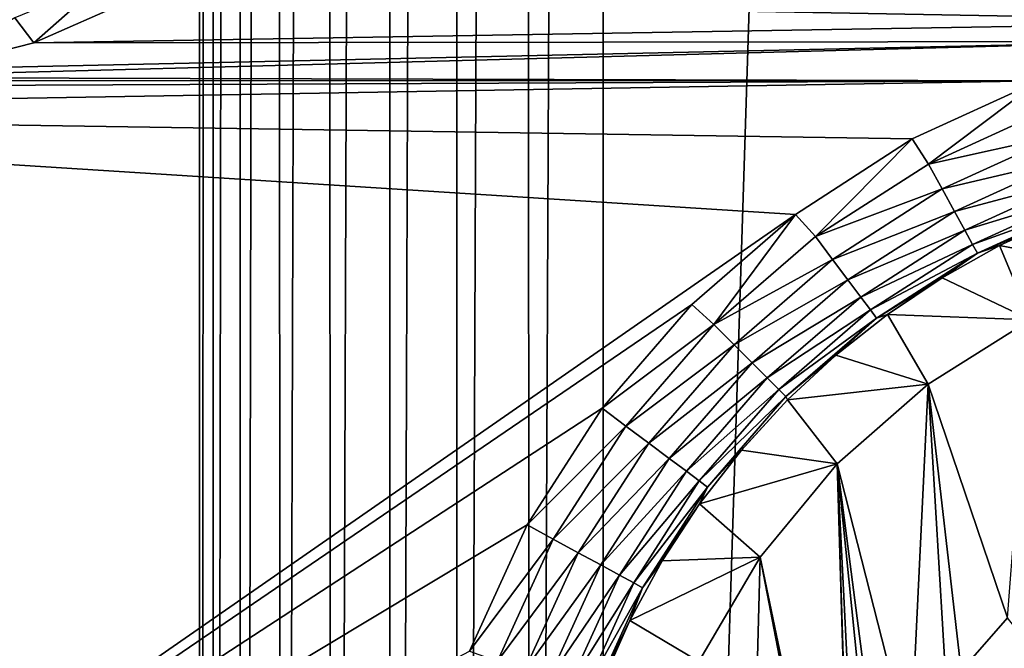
# Model space of a CAD drawing. Header units: metres. Extents: x -206 to 75, y -104 to 104.
# Tile 966 of 1056: x 26.43 to 33.72, y -33.97 to -29.31. Entities that reach past the tile are written whole.
import ezdxf

# ---------------------------------------------------------------- set-up
doc = ezdxf.new("R2010")
doc.units = ezdxf.units.M
doc.layers.add('solid_01_1-CONSUMER_THERM_B_125288', color=7, linetype='CONTINUOUS')

msp = doc.modelspace()

# ---------------------------------------------------------------- linework, layer by layer
at = {"layer": 'solid_01_1-CONSUMER_THERM_B_125288'}
for points in [[(-27.776106, 66.214066), (28.050987, 67.836098), (-27.757145, -66.232315)], [(28.050987, 67.836098), (-27.757065, -66.785934), (-27.757145, -66.232315)], [(28.050987, 67.836098), (27.851068, 67.319839), (-27.757065, -66.785934)], [(27.851068, 67.319839), (27.74942, 66.775635), (-27.757065, -66.785934)], [(27.74942, 66.775635), (-28.058632, -67.846397), (-27.858715, -67.330139)], [(27.74942, 66.775635), (27.749498, 66.222015), (-28.058632, -67.846397)], [(27.74942, 66.775635), (-27.858715, -67.330139), (-27.757065, -66.785934)], [(27.749498, 66.222015), (27.768459, -66.224365), (-28.058632, -67.846397)], [(27.749498, 66.222015), (27.851305, 65.677841), (27.768459, -66.224365)], [(27.851305, 65.677841), (27.87011, -65.680161), (27.768459, -66.224365)], [(27.851305, 65.677841), (28.051369, 65.161636), (27.87011, -65.680161)], [(28.051369, 65.161636), (28.070026, -65.163902), (27.87011, -65.680161)], [(28.051369, 65.161636), (28.34288, 64.690987), (28.070026, -65.163902)], [(28.34288, 64.690987), (28.361403, -64.693169), (28.070026, -65.163902)], [(28.34288, 64.690987), (28.715908, 64.281921), (28.361403, -64.693169)], [(28.715908, 64.281921), (28.734314, -64.283997), (28.361403, -64.693169)], [(28.715908, 64.281921), (29.157747, 63.948364), (28.734314, -64.283997)], [(29.157747, 63.948364), (29.176058, -63.95031), (28.734314, -64.283997)], [(29.157747, 63.948364), (29.653353, 63.701675), (29.176058, -63.95031)], [(29.653353, 63.701675), (29.671591, -63.703476), (29.176058, -63.95031)], [(29.653353, 63.701675), (30.185843, 63.550251), (29.671591, -63.703476)], [(30.185843, 63.550251), (30.204039, -63.551903), (29.671591, -63.703476)], [(30.185843, 63.550251), (30.737085, 63.499252), (30.204039, -63.551903)], [(30.737085, 63.499252), (30.755268, -63.500744), (30.204039, -63.551903)], [(34.737087, 63.499825), (30.755268, -63.500744), (30.737085, 63.499252)], [(34.737087, 63.499825), (34.755268, -63.500172), (30.755268, -63.500744)], [(-37.500069, 41.072453, 108.410858), (37.499931, 41.072487, 108.410858), (-37.500031, -41.072514, 108.410858)], [(37.499931, 41.072487, 108.410858), (37.499969, -41.072479, 108.410858), (-37.500031, -41.072514, 108.410858)], [(-42.500034, -37.500031, 108.5), (42.499931, 37.500008, 108.5), (-42.500069, 37.499969, 108.5)], [(-42.500034, -37.500031, 108.5), (42.499966, -37.499992, 108.5), (42.499931, 37.500008, 108.5)], [(27.256205, -29.170061, 6), (35.984261, -29.327198, 6), (39.007122, -25.280548, 6)], [(27.052498, -29.028324, 6.024549), (26.397058, -29.299816, 6.024549), (26.539045, -29.484558, 6)], [(27.052498, -29.028324, 6.024549), (26.539045, -29.484558, 6), (27.256205, -29.170061, 6)], [(27.256205, -29.170061, 6), (26.539045, -29.484558, 6), (35.984261, -29.327198, 6)], [(26.397058, -29.299816, 6.024549), (25.779921, -29.67672, 6), (26.539045, -29.484558, 6)], [(26.539045, -29.484558, 6), (34.964722, -29.474472, 6), (35.984261, -29.327198, 6)], [(24.999964, -29.741312, 6), (33.976685, -29.765902, 6), (34.964722, -29.474472, 6)], [(25.779921, -29.67672, 6), (24.999964, -29.741312, 6), (34.964722, -29.474472, 6)], [(26.539045, -29.484558, 6), (25.779921, -29.67672, 6), (34.964722, -29.474472, 6)], [(24.999964, -29.741312, 6), (-33.989288, -29.761253, 6), (33.976685, -29.765902, 6)], [(-20.300035, -30.000021, 6), (33.976685, -29.765902, 6), (-33.989288, -29.761253, 6)], [(-20.300035, -30.000021, 6), (20.299963, -30.000002, 6), (33.976685, -29.765902, 6)], [(20.299963, -30.000002, 6), (33.038223, -30.196718, 6), (33.976685, -29.765902, 6)], [(33.976685, -29.765902, 6), (33.038223, -30.196718, 6), (33.158463, -30.381947, 6.024549)], [(33.976685, -29.765902, 6), (33.158463, -30.381947, 6.024549), (34.06284, -29.968796, 6.024549)], [(20.299963, -30.000002, 6), (32.174408, -30.755041, 6), (33.038223, -30.196718, 6)], [(20.299963, -30.000002, 6), (20.299969, -39.000004, 6), (32.174408, -30.755041, 6)], [(34.06284, -29.968796, 6.024549), (33.158463, -30.381947, 6.024549), (34.136471, -30.166119, 6.097567)], [(33.038223, -30.196718, 6), (32.174408, -30.755041, 6), (32.322063, -30.919558, 6.024549)], [(33.038223, -30.196718, 6), (32.322063, -30.919558, 6.024549), (33.158463, -30.381947, 6.024549)], [(33.158463, -30.381947, 6.024549), (33.259418, -30.566788, 6.097567), (34.136471, -30.166119, 6.097567)], [(34.136471, -30.166119, 6.097567), (33.259418, -30.566788, 6.097567), (34.202618, -30.343386, 6.215427)], [(33.259418, -30.566788, 6.097567), (33.350113, -30.732841, 6.215427), (34.202618, -30.343386, 6.215427)], [(34.202618, -30.343386, 6.215427), (33.350113, -30.732841, 6.215427), (34.257996, -30.491787, 6.372272)], [(33.158463, -30.381947, 6.024549), (32.322063, -30.919558, 6.024549), (33.259418, -30.566788, 6.097567)], [(33.350113, -30.732841, 6.215427), (33.426037, -30.871855, 6.372272), (34.257996, -30.491787, 6.372272)], [(34.257996, -30.491787, 6.372272), (33.426037, -30.871855, 6.372272), (34.299847, -30.603949, 6.560308)], [(32.322063, -30.919558, 6.024549), (32.448288, -31.088156, 6.097567), (33.259418, -30.566788, 6.097567)], [(33.259418, -30.566788, 6.097567), (32.448288, -31.088156, 6.097567), (33.350113, -30.732841, 6.215427)], [(33.426037, -30.871855, 6.372272), (33.483421, -30.976921, 6.560308), (34.299847, -30.603949, 6.560308)], [(34.299847, -30.603949, 6.560308), (33.483421, -30.976921, 6.560308), (34.326099, -30.674297, 6.770193)], [(32.448288, -31.088156, 6.097567), (32.561684, -31.239616, 6.215427), (33.350113, -30.732841, 6.215427)], [(33.350113, -30.732841, 6.215427), (32.561684, -31.239616, 6.215427), (33.426037, -30.871855, 6.372272)], [(33.483421, -30.976921, 6.560308), (33.519413, -31.04282, 6.770193), (34.326099, -30.674297, 6.770193)], [(34.326099, -30.674297, 6.770193), (33.519413, -31.04282, 6.770193), (34.126389, -30.781696, 6.991273)], [(20.299969, -39.000004, 6), (31.407389, -31.422535, 6), (32.174408, -30.755041, 6)], [(32.174408, -30.755041, 6), (31.407389, -31.422535, 6), (31.570656, -31.57069, 6.024549)], [(32.174408, -30.755041, 6), (31.570656, -31.57069, 6.024549), (32.322063, -30.919558, 6.024549)], [(33.519413, -31.04282, 6.770193), (33.684235, -30.985971, 6.991273), (34.126389, -30.781696, 6.991273)], [(33.684235, -30.985971, 6.991273), (34.738312, -31.186573, 75), (34.126389, -30.781696, 6.991273)], [(32.561684, -31.239616, 6.215427), (32.656612, -31.366415, 6.372272), (33.426037, -30.871855, 6.372272)], [(33.426037, -30.871855, 6.372272), (32.656612, -31.366415, 6.372272), (33.483421, -30.976921, 6.560308)], [(32.322063, -30.919558, 6.024549), (31.570656, -31.57069, 6.024549), (32.448288, -31.088156, 6.097567)], [(32.656612, -31.366415, 6.372272), (32.728363, -31.46225, 6.560308), (33.483421, -30.976921, 6.560308)], [(33.483421, -30.976921, 6.560308), (32.728363, -31.46225, 6.560308), (33.519413, -31.04282, 6.770193)], [(33.259502, -31.224371, 6.991273), (33.913872, -31.53532, 75), (33.684235, -30.985971, 6.991273)], [(33.519413, -31.04282, 6.770193), (33.259502, -31.224371, 6.991273), (33.684235, -30.985971, 6.991273)], [(33.684235, -30.985971, 6.991273), (33.913872, -31.53532, 75), (34.738312, -31.186573, 75)], [(31.570656, -31.57069, 6.024549), (31.719584, -31.719616, 6.097567), (32.448288, -31.088156, 6.097567)], [(32.448288, -31.088156, 6.097567), (31.719584, -31.719616, 6.097567), (32.561684, -31.239616, 6.215427)], [(32.728363, -31.46225, 6.560308), (32.773361, -31.522358, 6.770193), (33.519413, -31.04282, 6.770193)], [(33.519413, -31.04282, 6.770193), (32.773361, -31.522358, 6.770193), (33.259502, -31.224371, 6.991273)], [(31.719584, -31.719616, 6.097567), (31.853373, -31.853405, 6.215427), (32.561684, -31.239616, 6.215427)], [(32.561684, -31.239616, 6.215427), (31.853373, -31.853405, 6.215427), (32.656612, -31.366415, 6.372272)], [(32.773361, -31.522358, 6.770193), (32.854828, -31.49542, 6.991273), (33.259502, -31.224371, 6.991273)], [(32.854828, -31.49542, 6.991273), (33.913872, -31.53532, 75), (33.259502, -31.224371, 6.991273)], [(31.853373, -31.853405, 6.215427), (31.965374, -31.965406, 6.372272), (32.656612, -31.366415, 6.372272)], [(32.656612, -31.366415, 6.372272), (31.965374, -31.965406, 6.372272), (32.728363, -31.46225, 6.560308)], [(20.299969, -39.000004, 6), (30.743736, -32.189453, 6), (31.407389, -31.422535, 6)], [(31.407389, -31.422535, 6), (30.743736, -32.189453, 6), (31.570656, -31.57069, 6.024549)], [(31.965374, -31.965406, 6.372272), (32.050026, -32.05006, 6.560308), (32.728363, -31.46225, 6.560308)], [(32.728363, -31.46225, 6.560308), (32.050026, -32.05006, 6.560308), (32.773361, -31.522358, 6.770193)], [(32.050026, -32.05006, 6.560308), (32.103123, -32.103153, 6.770193), (32.773361, -31.522358, 6.770193)], [(32.773361, -31.522358, 6.770193), (32.103123, -32.103153, 6.770193), (32.472713, -31.79744, 6.991273)], [(32.472713, -31.79744, 6.991273), (33.155209, -32.011292, 75), (32.854828, -31.49542, 6.991273)], [(32.773361, -31.522358, 6.770193), (32.472713, -31.79744, 6.991273), (32.854828, -31.49542, 6.991273)], [(32.854828, -31.49542, 6.991273), (33.155209, -32.011292, 75), (33.913872, -31.53532, 75)], [(33.742249, -33.742279, 75), (33.913872, -31.53532, 75), (33.155209, -32.011292, 75)], [(30.743736, -32.189453, 6), (30.919525, -32.322098, 6.024549), (31.570656, -31.57069, 6.024549)], [(31.570656, -31.57069, 6.024549), (30.919525, -32.322098, 6.024549), (31.719584, -31.719616, 6.097567)], [(30.919525, -32.322098, 6.024549), (31.088123, -32.448322, 6.097567), (31.719584, -31.719616, 6.097567)], [(31.719584, -31.719616, 6.097567), (31.088123, -32.448322, 6.097567), (31.853373, -31.853405, 6.215427)], [(32.103123, -32.103153, 6.770193), (32.11552, -32.128563, 6.991273), (32.472713, -31.79744, 6.991273)], [(32.11552, -32.128563, 6.991273), (33.155209, -32.011292, 75), (32.472713, -31.79744, 6.991273)], [(31.088123, -32.448322, 6.097567), (31.239584, -32.561718, 6.215427), (31.853373, -31.853405, 6.215427)], [(31.853373, -31.853405, 6.215427), (31.239584, -32.561718, 6.215427), (31.965374, -31.965406, 6.372272)], [(31.239584, -32.561718, 6.215427), (31.366383, -32.656647, 6.372272), (31.965374, -31.965406, 6.372272)], [(31.965374, -31.965406, 6.372272), (31.366383, -32.656647, 6.372272), (32.050026, -32.05006, 6.560308)], [(31.366383, -32.656647, 6.372272), (31.462217, -32.728394, 6.560308), (32.050026, -32.05006, 6.560308)], [(32.050026, -32.05006, 6.560308), (31.462217, -32.728394, 6.560308), (32.103123, -32.103153, 6.770193)], [(32.11552, -32.128563, 6.991273), (32.482704, -32.601601, 75), (33.155209, -32.011292, 75)], [(33.02504, -34.729435, 75), (33.155209, -32.011292, 75), (32.482704, -32.601601, 75)], [(33.02504, -34.729435, 75), (33.292229, -34.281796, 75), (33.155209, -32.011292, 75)], [(33.399086, -34.13472, 75), (33.742249, -33.742279, 75), (33.155209, -32.011292, 75)], [(33.292229, -34.281796, 75), (33.399086, -34.13472, 75), (33.155209, -32.011292, 75)], [(31.462217, -32.728394, 6.560308), (31.522326, -32.773396, 6.770193), (32.103123, -32.103153, 6.770193)], [(32.103123, -32.103153, 6.770193), (31.522326, -32.773396, 6.770193), (32.11552, -32.128563, 6.991273)], [(31.522326, -32.773396, 6.770193), (31.774334, -32.499847, 6.991273), (32.11552, -32.128563, 6.991273)], [(31.774334, -32.499847, 6.991273), (32.482704, -32.601601, 75), (32.11552, -32.128563, 6.991273)], [(20.299969, -39.000004, 6), (30.188957, -33.052372, 6), (30.743736, -32.189453, 6)], [(30.743736, -32.189453, 6), (30.188957, -33.052372, 6), (30.919525, -32.322098, 6.024549)], [(30.188957, -33.052372, 6), (30.381916, -33.158497, 6.024549), (30.919525, -32.322098, 6.024549)], [(30.919525, -32.322098, 6.024549), (30.381916, -33.158497, 6.024549), (31.088123, -32.448322, 6.097567)], [(30.381916, -33.158497, 6.024549), (30.566757, -33.259453, 6.097567), (31.088123, -32.448322, 6.097567)], [(31.088123, -32.448322, 6.097567), (30.566757, -33.259453, 6.097567), (31.239584, -32.561718, 6.215427)], [(30.566757, -33.259453, 6.097567), (30.732809, -33.350147, 6.215427), (31.239584, -32.561718, 6.215427)], [(31.239584, -32.561718, 6.215427), (30.732809, -33.350147, 6.215427), (31.366383, -32.656647, 6.372272)], [(31.464493, -32.897663, 6.991273), (32.482704, -32.601601, 75), (31.774334, -32.499847, 6.991273)], [(31.522326, -32.773396, 6.770193), (31.464493, -32.897663, 6.991273), (31.774334, -32.499847, 6.991273)], [(31.464493, -32.897663, 6.991273), (31.912779, -33.291634, 75), (32.482704, -32.601601, 75)], [(32.601025, -36.590893, 75), (32.482704, -32.601601, 75), (31.912779, -33.291634, 75)], [(32.819942, -35.20871, 75), (33.02504, -34.729435, 75), (32.482704, -32.601601, 75)], [(32.763763, -35.381607, 75), (32.819942, -35.20871, 75), (32.482704, -32.601601, 75)], [(32.647984, -35.889904, 75), (32.763763, -35.381607, 75), (32.482704, -32.601601, 75)], [(32.601025, -36.4091, 75), (32.647984, -35.889904, 75), (32.482704, -32.601601, 75)], [(32.601025, -36.590893, 75), (32.601025, -36.4091, 75), (32.482704, -32.601601, 75)], [(30.732809, -33.350147, 6.215427), (30.871822, -33.426071, 6.372272), (31.366383, -32.656647, 6.372272)], [(31.366383, -32.656647, 6.372272), (30.871822, -33.426071, 6.372272), (31.462217, -32.728394, 6.560308)], [(30.871822, -33.426071, 6.372272), (30.976891, -33.483456, 6.560308), (31.462217, -32.728394, 6.560308)], [(31.462217, -32.728394, 6.560308), (30.976891, -33.483456, 6.560308), (31.522326, -32.773396, 6.770193)], [(30.976891, -33.483456, 6.560308), (31.042789, -33.519447, 6.770193), (31.522326, -32.773396, 6.770193)], [(31.522326, -32.773396, 6.770193), (31.042789, -33.519447, 6.770193), (31.464493, -32.897663, 6.991273)], [(31.042789, -33.519447, 6.770193), (31.188051, -33.31937, 6.991273), (31.464493, -32.897663, 6.991273)], [(31.188051, -33.31937, 6.991273), (31.912779, -33.291634, 75), (31.464493, -32.897663, 6.991273)], [(20.299969, -39.000004, 6), (29.76119, -33.98925, 6), (30.188957, -33.052372, 6)], [(30.188957, -33.052372, 6), (29.76119, -33.98925, 6), (30.381916, -33.158497, 6.024549)], [(29.76119, -33.98925, 6), (29.968765, -34.062874, 6.024549), (30.381916, -33.158497, 6.024549)], [(30.381916, -33.158497, 6.024549), (29.968765, -34.062874, 6.024549), (30.566757, -33.259453, 6.097567)], [(29.968765, -34.062874, 6.024549), (30.166088, -34.136505, 6.097567), (30.566757, -33.259453, 6.097567)], [(30.566757, -33.259453, 6.097567), (30.166088, -34.136505, 6.097567), (30.732809, -33.350147, 6.215427)], [(30.946844, -33.76218, 6.991273), (31.459791, -34.06432, 75), (31.912779, -33.291634, 75)], [(30.946844, -33.76218, 6.991273), (31.912779, -33.291634, 75), (31.188051, -33.31937, 6.991273)], [(31.912779, -33.291634, 75), (31.459791, -34.06432, 75), (31.741688, -39.677288, 75)], [(32.647984, -37.110092, 75), (31.912779, -33.291634, 75), (31.741688, -39.677288, 75)], [(32.647984, -37.110092, 75), (32.601025, -36.590893, 75), (31.912779, -33.291634, 75)], [(30.166088, -34.136505, 6.097567), (30.343355, -34.202652, 6.215427), (30.732809, -33.350147, 6.215427)], [(30.732809, -33.350147, 6.215427), (30.343355, -34.202652, 6.215427), (30.871822, -33.426071, 6.372272)], [(31.042789, -33.519447, 6.770193), (30.946844, -33.76218, 6.991273), (31.188051, -33.31937, 6.991273)], [(30.343355, -34.202652, 6.215427), (30.491756, -34.258026, 6.372272), (30.871822, -33.426071, 6.372272)], [(30.871822, -33.426071, 6.372272), (30.491756, -34.258026, 6.372272), (30.976891, -33.483456, 6.560308)], [(30.491756, -34.258026, 6.372272), (30.603918, -34.299881, 6.560308), (30.976891, -33.483456, 6.560308)], [(30.976891, -33.483456, 6.560308), (30.603918, -34.299881, 6.560308), (31.042789, -33.519447, 6.770193)], [(30.603918, -34.299881, 6.560308), (30.674267, -34.32613, 6.770193), (31.042789, -33.519447, 6.770193)], [(31.042789, -33.519447, 6.770193), (30.674267, -34.32613, 6.770193), (30.946844, -33.76218, 6.991273)], [(30.674267, -34.32613, 6.770193), (30.74247, -34.223145, 6.991273), (30.946844, -33.76218, 6.991273)], [(30.74247, -34.223145, 6.991273), (31.459791, -34.06432, 75), (30.946844, -33.76218, 6.991273)], [(33.742249, -33.742279, 6), (33.742249, -33.742279, 75), (33.399086, -34.13472, 75)], [(33.399086, -34.13472, 55), (33.742249, -33.742279, 6), (33.399086, -34.13472, 75)], [(33.742249, -33.742279, 6), (33.399086, -34.13472, 6), (33.991341, -34.059341, 6)], [(33.399086, -34.13472, 26), (33.399086, -34.13472, 6), (33.742249, -33.742279, 6)], [(33.399086, -34.13472, 55), (33.399086, -34.13472, 26), (33.742249, -33.742279, 6)]]:
    msp.add_3dface(points, dxfattribs=at)

doc.saveas('drawing.dxf')
